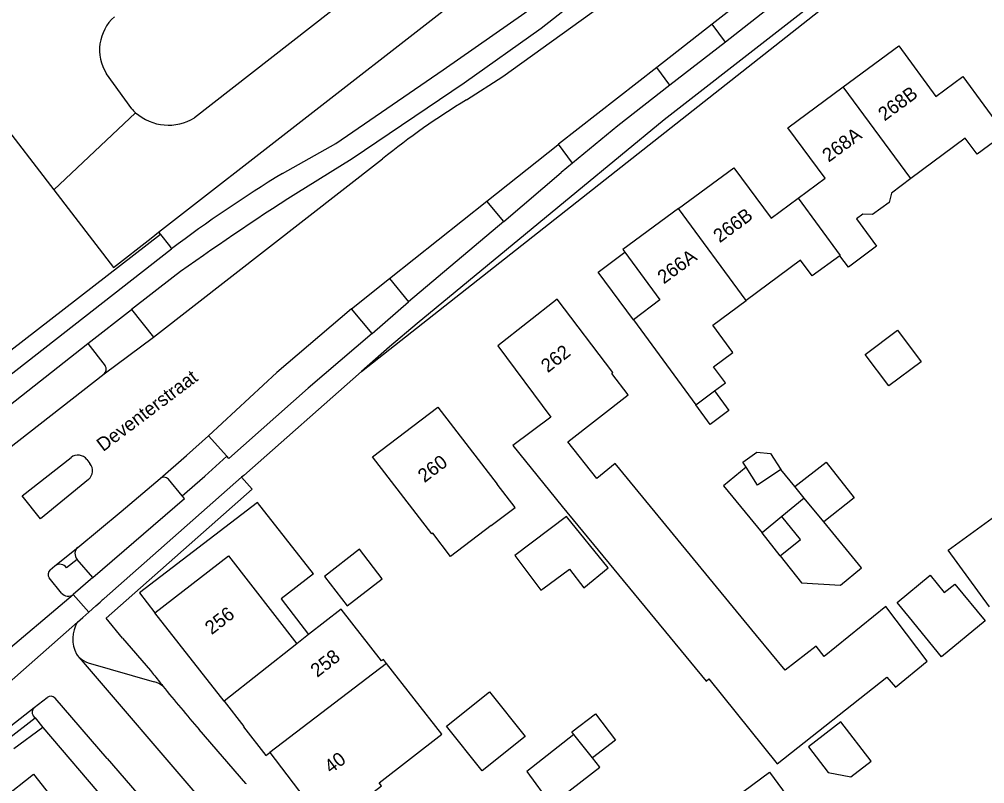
# Model space of a CAD drawing. Extents: x 194485 to 197793, y 468269 to 470822.
# Drawn here: x 196324.3 to 196408.9, y 469927.4 to 469994.4 of the extents above; entities that cross this region are included whole.
import ezdxf

# ---------------------------------------------------------------- set-up
doc = ezdxf.new("R2010")
doc.units = 0
for name, color, linetype in [('BGT grensvlak begroeid terreindeel', 7, 'Continuous'), ('BGT grensvlak gebouwinstallatie plus 1', 7, 'Continuous'), ('BGT grensvlak onbegroeid terreindeel', 7, 'Continuous'), ('BGT grensvlak ondersteunend waterdeel LR', 7, 'Continuous'), ('BGT grensvlak overig bouwwerk uitbreiding populatie', 7, 'Continuous'), ('BGT grensvlak pand op maaiveld', 7, 'Continuous'), ('BGT grensvlak pand op maaiveld LR', 7, 'Continuous'), ('BGT grensvlak wegdeel', 7, 'Continuous'), ('BGT lijnelement scheiding walbescherming', 7, 'Continuous'), ('BGT tekst huisnummerreeks', 7, 'Continuous'), ('BGT tekst openbare ruimte label weg', 7, 'Continuous')]:
    doc.layers.add(name, color=color, linetype=linetype)

msp = doc.modelspace()

# ---------------------------------------------------------------- linework, layer by layer
at = {"layer": 'BGT grensvlak begroeid terreindeel'}
msp.add_lwpolyline([(196336.514, 469975.772), (196361.447, 469995.171), (196380.893, 470010.37), (196409.423, 470029.777), (196414.319, 470033.469), (196422.008, 470041.802), (196452.772, 470066.651), (196499.166, 470103.149), (196530.854, 470128.699), (196566.512, 470155.522)], dxfattribs=at)
at = {"layer": 'BGT grensvlak gebouwinstallatie plus 1'}
for p, q in [((196398.464, 469965.059), (196401.296, 469967.18)), ((196401.296, 469967.18), (196403.366, 469964.417)), ((196400.534, 469962.296), (196398.464, 469965.059)), ((196403.366, 469964.417), (196400.534, 469962.296)), ((196388.018, 469955.169), (196386.038, 469953.543)), ((196392.29, 469953.48), (196391.062, 469954.976)), ((196386.038, 469953.543), (196389.424, 469949.422)), ((196393.126, 469952.463), (196392.29, 469953.48)), ((196393.126, 469952.463), (196391.158, 469950.846)), ((196394.827, 469950.392), (196393.126, 469952.463)), ((196398.136, 469946.365), (196394.827, 469950.392)), ((196354.132, 469947.981), (196351.042, 469945.606)), ((196356.12, 469945.394), (196354.132, 469947.981)), ((196390.995, 469947.422), (196392.874, 469945.03)), ((196396.285, 469944.844), (196398.136, 469946.365)), ((196351.042, 469945.606), (196353.031, 469943.019)), ((196353.031, 469943.019), (196356.12, 469945.394)), ((196392.874, 469945.03), (196396.285, 469944.844)), ((196361.752, 469932.483), (196365.525, 469935.485)), ((196365.525, 469935.485), (196368.646, 469931.562)), ((196372.73, 469931.994), (196374.826, 469933.568)), ((196374.826, 469933.568), (196376.585, 469931.245)), ((196396.34, 469932.85), (196393.488, 469930.658)), ((196398.979, 469929.416), (196396.34, 469932.85)), ((196364.872, 469928.56), (196361.752, 469932.483)), ((196372.928, 469931.736), (196372.73, 469931.994)), ((196368.646, 469931.562), (196364.872, 469928.56)), ((196376.585, 469931.245), (196374.55, 469929.703)), ((196393.488, 469930.658), (196395.206, 469928.424)), ((196397.191, 469928.042), (196398.979, 469929.416)), ((196395.206, 469928.424), (196397.191, 469928.042))]:
    msp.add_line(p, q, dxfattribs=at)
for points in [[(196378.135, 469968.083), (196375.043, 469972.286), (196377.401, 469974.021)], [(196392.29, 469953.48), (196395.044, 469955.628), (196397.501, 469952.478), (196394.827, 469950.392)], [(196350.09, 469945.831), (196345.175, 469952.085), (196334.828, 469944.178), (196336.184, 469942.404)], [(196350.09, 469945.831), (196347.251, 469943.626), (196349.657, 469940.498)]]:
    msp.add_lwpolyline(points, dxfattribs=at)
at = {"layer": 'BGT grensvlak onbegroeid terreindeel'}
for p, q in [((196315.835, 469994.4), (196327.319, 469979.497)), ((196336.514, 469975.772), (196336.681, 469975.585))]:
    msp.add_line(p, q, dxfattribs=at)
msp.add_lwpolyline([(196327.319, 469979.497), (196332.562, 469972.694), (196335.857, 469975.26), (196336.514, 469975.772)], dxfattribs=at)
at = {"layer": 'BGT grensvlak ondersteunend waterdeel LR'}
msp.add_line((196327.319, 469979.497), (196334.497, 469986.25), dxfattribs=at)
at = {"layer": 'BGT grensvlak overig bouwwerk uitbreiding populatie'}
for p, q in [((196385.239, 469961.864), (196386.511, 469960.138)), ((196384.872, 469958.93), (196383.6, 469960.656)), ((196386.511, 469960.138), (196384.872, 469958.93)), ((196387.735, 469955.612), (196388.953, 469956.503)), ((196388.953, 469956.503), (196390.155, 469956.377)), ((196388.018, 469955.169), (196387.735, 469955.612)), ((196390.155, 469956.377), (196391.062, 469954.976)), ((196389.022, 469953.596), (196388.018, 469955.169)), ((196391.062, 469954.976), (196389.022, 469953.596)), ((196391.158, 469950.846), (196389.424, 469949.422)), ((196390.995, 469947.422), (196389.424, 469949.422))]:
    msp.add_line(p, q, dxfattribs=at)
msp.add_lwpolyline([(196390.995, 469947.422), (196392.804, 469948.843), (196391.158, 469950.846)], dxfattribs=at)
at = {"layer": 'BGT grensvlak pand op maaiveld'}
for p, q in [((196378.135, 469968.083), (196383.6, 469960.656)), ((196383.6, 469960.656), (196385.239, 469961.864)), ((196407.66, 469949.309), (196411.919, 469952.427)), ((196405.74, 469947.903), (196407.66, 469949.309)), ((196409.374, 469942.938), (196405.74, 469947.903)), ((196342.249, 469934.681), (196336.184, 469942.404)), ((196349.657, 469940.498), (196348.624, 469939.688)), ((196372.928, 469931.736), (196368.798, 469928.496)), ((196374.55, 469929.703), (196372.928, 469931.736))]:
    msp.add_line(p, q, dxfattribs=at)
for points in [[(196396.538, 469988.519), (196401.402, 469992.104), (196404.666, 469987.681), (196407.019, 469989.427), (196410.715, 469984.389), (196408.289, 469982.604), (196407.235, 469984.005), (196402.471, 469980.471)], [(196392.578, 469978.749), (196394.948, 469980.5), (196391.675, 469984.934), (196396.538, 469988.519)], [(196382.084, 469977.844), (196386.945, 469981.426), (196390.207, 469976.998), (196392.578, 469978.749)], [(196402.471, 469980.471), (196400.769, 469979.209), (196400.555, 469978.372), (196399.111, 469977.34), (196398.258, 469977.355), (196397.693, 469976.954), (196399.46, 469974.542), (196396.988, 469972.7), (196396.232, 469973.703)], [(196382.084, 469977.844), (196377.223, 469974.263), (196377.401, 469974.021)], [(196377.401, 469974.021), (196380.472, 469969.846), (196378.135, 469968.083)], [(196396.232, 469973.703), (196393.817, 469971.94), (196392.793, 469973.322), (196388.015, 469969.795)], [(196374.935, 469954.197), (196372.392, 469957.407), (196377.684, 469961.516), (196376.247, 469963.402), (196376.35, 469963.481), (196371.459, 469969.9), (196366.25, 469965.815), (196370.905, 469959.569), (196367.574, 469957.092), (196371.908, 469951.725)], [(196385.239, 469961.864), (196386.202, 469962.576), (196385.168, 469963.965), (196386.854, 469965.223), (196385.093, 469967.639), (196388.015, 469969.795)], [(196365.664, 469950.055), (196362.105, 469947.352), (196360.566, 469949.389), (196360.479, 469949.323), (196355.254, 469956.091), (196360.999, 469960.431), (196366.202, 469953.693)], [(196371.908, 469951.725), (196384.511, 469936.424), (196384.748, 469936.613), (196390.733, 469929.177), (196400.369, 469936.775), (196401.112, 469935.9), (196403.899, 469938.18), (196400.27, 469942.955), (196394.871, 469938.571), (196394.153, 469939.496), (196391.453, 469937.379), (196388.921, 469940.428), (196376.55, 469955.487), (196374.935, 469954.197)], [(196365.664, 469950.055), (196367.774, 469951.657), (196366.202, 469953.693)], [(196373.797, 469944.617), (196375.936, 469946.369), (196372.27, 469950.851), (196367.749, 469947.423), (196370.013, 469944.409), (196370.187, 469944.514)], [(196336.184, 469942.404), (196342.635, 469947.42), (196348.624, 469939.688)], [(196370.187, 469944.514), (196372.545, 469946.244), (196373.797, 469944.617)], [(196402.351, 469941.993), (196401.259, 469943.32), (196404.149, 469945.711), (196405.4, 469944.192), (196406.329, 469944.936), (196408.983, 469941.701), (196405.165, 469938.566), (196402.351, 469941.993)], [(196356.506, 469937.966), (196356.225, 469938.327), (196356.051, 469938.192), (196352.519, 469942.741), (196349.657, 469940.498)], [(196346.266, 469930.181), (196351.301, 469923.558), (196356.051, 469927.255), (196355.861, 469927.5), (196361.337, 469931.763), (196356.506, 469937.966)], [(196342.249, 469934.681), (196343.997, 469932.455), (196343.949, 469932.418), (196345.92, 469929.909), (196346.266, 469930.181)], [(196368.798, 469928.496), (196370.934, 469925.592), (196375.194, 469928.895), (196374.55, 469929.703)], [(196321.336, 469923.441), (196323.614, 469925.221), (196322.876, 469926.166), (196325.555, 469928.259), (196332.742, 469919.116), (196327.758, 469915.223)], [(196390.088, 469923.692), (196387.822, 469926.783), (196390.086, 469928.442), (196392.351, 469925.35), (196390.088, 469923.692)]]:
    msp.add_lwpolyline(points, dxfattribs=at)
at = {"layer": 'BGT grensvlak pand op maaiveld LR'}
for p, q in [((196402.471, 469980.471), (196396.538, 469988.519)), ((196388.015, 469969.795), (196382.084, 469977.844)), ((196348.624, 469939.688), (196342.249, 469934.681)), ((196356.506, 469937.966), (196346.266, 469930.181))]:
    msp.add_line(p, q, dxfattribs=at)
msp.add_lwpolyline([(196392.578, 469978.749), (196396.279, 469973.737), (196396.232, 469973.703)], dxfattribs=at)
at = {"layer": 'BGT grensvlak wegdeel'}
for p, q in [((196354.31, 469963.568), (196425.737, 470019.86)), ((196389.406, 469997.422), (196385.042, 469994.012)), ((196390.573, 469995.838), (196386.202, 469992.437)), ((196385.042, 469994.012), (196380.184, 469990.215)), ((196386.202, 469992.437), (196385.042, 469994.012)), ((196386.202, 469992.437), (196381.336, 469988.652)), ((196380.184, 469990.215), (196371.57, 469983.483)), ((196381.336, 469988.652), (196380.184, 469990.215)), ((196365.282, 469978.486), (196371.505, 469983.432)), ((196371.57, 469983.483), (196371.505, 469983.432)), ((196372.793, 469981.823), (196371.57, 469983.483)), ((196336.069, 469966.571), (196356.153, 469982.196)), ((196336.069, 469966.571), (196356.153, 469982.196)), ((196372.793, 469981.823), (196371.81, 469981.014)), ((196366.774, 469976.72), (196371.81, 469981.014)), ((196356.762, 469971.713), (196365.282, 469978.486)), ((196366.774, 469976.72), (196365.282, 469978.486)), ((196366.774, 469976.72), (196358.419, 469969.661)), ((196336.681, 469975.585), (196305.491, 469951.441)), ((196336.681, 469975.585), (196337.46, 469974.572)), ((196337.46, 469974.572), (196337.647, 469974.328)), ((196337.781, 469971.849), (196334.119, 469969.011)), ((196353.43, 469969.065), (196356.762, 469971.713)), ((196356.762, 469971.713), (196358.419, 469969.661)), ((196355.229, 469966.896), (196358.419, 469969.661)), ((196330.308, 469966.012), (196334.119, 469969.011)), ((196334.119, 469969.011), (196336.069, 469966.571)), ((196355.229, 469966.896), (196353.43, 469969.065)), ((196319.506, 469957.558), (196330.308, 469966.012)), ((196330.308, 469966.012), (196331.837, 469964.064)), ((196331.728, 469963.351), (196336.069, 469966.571)), ((196331.728, 469963.351), (196336.069, 469966.571)), ((196321.873, 469955.657), (196331.728, 469963.351)), ((196321.873, 469955.657), (196331.728, 469963.351)), ((196340.877, 469957.941), (196342.497, 469956.144)), ((196330.221, 469955.844), (196330.478, 469955.498)), ((196343.786, 469954.296), (196331.745, 469943.656)), ((196338.567, 469952.675), (196337.368, 469954.14)), ((196344.713, 469953.247), (196343.786, 469954.296)), ((196344.713, 469953.247), (196331.91, 469941.933)), ((196327.404, 469946.52), (196329.425, 469948.149)), ((196326.995, 469946.175), (196327.404, 469946.52)), ((196329.379, 469947.095), (196328.446, 469946.346)), ((196330.735, 469945.502), (196329.379, 469947.095)), ((196327.999, 469944.145), (196326.916, 469945.482)), ((196330.735, 469945.502), (196329.033, 469944.021)), ((196321.197, 469937.431), (196329.033, 469944.021)), ((196329.033, 469944.021), (196330.39, 469942.47)), ((196330.39, 469942.47), (196331.009, 469943.012)), ((196331.009, 469943.012), (196331.399, 469943.353)), ((196329.863, 469942.009), (196330.39, 469942.47)), ((196320.564, 469933.836), (196329.406, 469941.608)), ((196329.406, 469941.608), (196329.863, 469942.009)), ((196333.354, 469940.203), (196331.91, 469941.933)), ((196333.354, 469940.203), (196335.786, 469937.347)), ((196329.552, 469938.493), (196340.225, 469926.049)), ((196330.343, 469938.031), (196336.133, 469936.375)), ((196335.786, 469937.347), (196336.067, 469937.017)), ((196325.604, 469934.106), (196326.742, 469935.001)), ((196331.989, 469929.634), (196327.43, 469934.935)), ((196322.744, 469931.857), (196325.604, 469934.106)), ((196323.206, 469931.266), (196325.675, 469933.208)), ((196325.675, 469933.208), (196325.52, 469933.404)), ((196325.675, 469933.208), (196326.345, 469932.356)), ((196326.345, 469932.356), (196323.818, 469930.48)), ((196326.345, 469932.356), (196331.949, 469925.827)), ((196344.162, 469927.461), (196340.077, 469932.199)), ((196344.206, 469927.41), (196344.162, 469927.461))]:
    msp.add_line(p, q, dxfattribs=at)
for points in [[(196363.514, 469987.377), (196366.702, 469989.423), (196381.368, 470000), (196397.978, 470012.955), (196474.635, 470072.78), (196494.584, 470088.39), (196493.734, 470089.626), (196512.417, 470104.193), (196532.985, 470120.282)], [(196363.514, 469987.377), (196366.702, 469989.423), (196381.368, 470000), (196397.978, 470012.955), (196474.635, 470072.78), (196494.584, 470088.39), (196493.734, 470089.626), (196512.417, 470104.193), (196532.985, 470120.282)], [(196347.362, 469980.932), (196352.04, 469983.537), (196361.466, 469990.021), (196368.624, 469995.013), (196369.12, 469995.377), (196389.859, 470011.669), (196465.479, 470070.727), (196472.09, 470075.949)], [(196473.381, 470074.297), (196448.153, 470054.574), (196396.743, 470014.567), (196370.059, 469993.618), (196363.301, 469988.847), (196353.484, 469982.219), (196348.53, 469979.145)], [(196399.28, 470000), (196380.838, 469985.616), (196373.167, 469979.323)], [(196381.336, 469988.652), (196376.786, 469985.112), (196372.793, 469981.823)], [(196373.167, 469979.323), (196359.185, 469967.761), (196356.768, 469965.734), (196354.31, 469963.568)], [(196239.695, 469897.878), (196251.637, 469907.222), (196293.44, 469939.809), (196337.647, 469974.328)], [(196353.43, 469969.065), (196346.887, 469963.471), (196340.877, 469957.941)], [(196355.229, 469966.896), (196349.636, 469962.094), (196342.663, 469955.952), (196342.497, 469956.144)], [(196354.31, 469963.568), (196343.973, 469954.461), (196343.786, 469954.296)], [(196336.637, 469954.174), (196338.965, 469956.216), (196340.877, 469957.941)], [(196330.357, 469954.111), (196326.161, 469950.656), (196324.538, 469952.654), (196328.83, 469956.025)], [(196338.567, 469952.675), (196340.572, 469954.397), (196342.497, 469956.144)], [(196329.425, 469948.149), (196333.223, 469951.293), (196336.637, 469954.174)], [(196330.735, 469945.502), (196338.773, 469952.431), (196338.567, 469952.675)], [(196331.989, 469929.634), (196339.035, 469921.495), (196339.054, 469921.473)]]:
    msp.add_lwpolyline(points, dxfattribs=at)
for centre, radius, start, end in [((196396.879, 469932.153), 64.521, 121.13958, 129.13961), ((196396.879, 469932.153), 64.521, 121.13958, 129.13961), ((196415.916, 469869.636), 130.715, 121.63144, 126.78221), ((196485.527, 469765.745), 253.589, 122.69935, 125.6349), ((196331.404, 469963.765), 0.526, 308.01597, 34.60041), ((196329.439, 469955.267), 0.972, 36.40938, 128.76302), ((196329.768, 469954.861), 0.954, 308.15571, 41.87272), ((196336.984, 469953.761), 0.539, 44.60357, 130.07043), ((196329.885, 469947.601), 0.715, 129.98115, 225.02087), ((196327.844, 469945.946), 0.723, 33.6114, 127.42829), ((196327.323, 469945.787), 0.509, 130.21326, 216.77979), ((196328.576, 469944.587), 0.727, 217.43803, 308.88516), ((196333.151, 469941.701), 2.408, 125.72896, 136.68977), ((196331.761, 469940.115), 2.788, 147.61433, 208.31807), ((196330.193, 469939.271), 1.009, 208.37981, 230.51136), ((196331.404, 469940.755), 2.924, 230.69909, 248.725), ((196419.28, 470002.167), 105.683, 218.05852, 218.77052), ((196335.491, 469934.21), 2.258, 51.93702, 73.47551), ((196418.66, 470001.682), 104.896, 218.77622, 221.48331), ((196327.052, 469934.609), 0.5, 40.75381, 128.28693), ((196325.914, 469933.713), 0.5, 128.22997, 218.12311)]:
    msp.add_arc(centre, radius, start, end, dxfattribs=at)
at = {"layer": 'BGT lijnelement scheiding walbescherming'}
for p, q in [((196403.67, 470035.731), (196339.653, 469985.8)), ((196334.155, 469986.586), (196331.927, 469989.669))]:
    msp.add_line(p, q, dxfattribs=at)
for centre, radius, start, end in [((196335.245, 469991.746), 3.914, 131.85803, 212.04248), ((196337.478, 469989.627), 4.505, 222.45653, 228.55752), ((196337.379, 469989.513), 4.354, 228.5459, 301.47817)]:
    msp.add_arc(centre, radius, start, end, dxfattribs=at)

# ---------------------------------------------------------------- texts
at = {"layer": 'BGT tekst huisnummerreeks'}
for s, rotation, p in [('268B', 36.4, (196400.16, 469985.474)), ('268A', 36.4, (196395.26, 469981.862)), ('266B', 36.4, (196385.704, 469974.797)), ('266A', 36.4, (196380.806, 469971.188)), ('262', 38.1, (196370.628, 469963.403)), ('260', 37.1, (196359.817, 469953.771)), ('256', 37.9, (196341.16, 469940.445)), ('258', 37.8, (196350.418, 469936.705)), ('40', 37.2, (196351.62, 469928.273))]:
    msp.add_text(s, height=1.2, rotation=rotation, dxfattribs=at).set_placement(p)
at = {"layer": 'BGT tekst openbare ruimte label weg'}
msp.add_text('Deventerstraat', height=1.2, rotation=37, dxfattribs=at).set_placement((196331.647, 469956.494))

doc.saveas('drawing.dxf')
